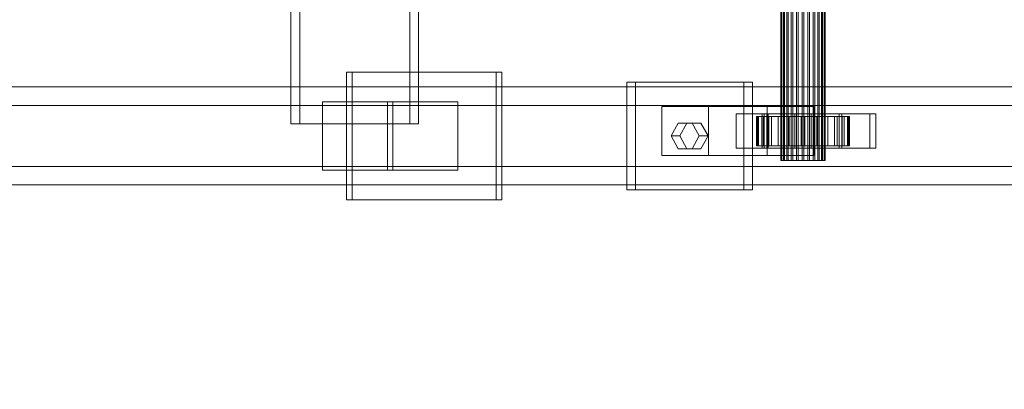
# Model space of a CAD drawing. Header units: millimetres. Extents: x -4738 to 65662, y -68080 to 6847.
# Tile 615 of 656: x 23317 to 23718, y -18533 to -18383. Entities that reach past the tile are written whole.
import ezdxf

# ---------------------------------------------------------------- set-up
doc = ezdxf.new("R2010")
doc.units = ezdxf.units.MM
doc.layers.add('COTAS_O', color=1, linetype='Continuous', lineweight=0)
doc.layers.add('superior_C02', color=7, linetype='Continuous', lineweight=0)
doc.dimstyles.new('R19_100', dxfattribs={"dimtxt": 250, "dimasz": 150, "dimexe": 150, "dimexo": 80, "dimgap": 100, "dimtad": 1, "dimtih": 1, "dimtoh": 1, "dimdsep": 46, "dimcen": 0.09, "dimadec": 0, "dimazin": 0, "dimtfac": 1, "dimtdec": 4, "dimtofl": 0, "dimtmove": 0, "dimatfit": 3, "dimfxl": 1, "dimtolj": 1, "dimtzin": 0, "dimarcsym": 0})

# ---------------------------------------------------------------- blocks, each defined once
blk = doc.blocks.new('DIM_R30_41')
at = {"layer": 'COTAS_O'}
for p, q in [((23050.07, -17510), (23005.07, -17660)), ((23750.07, -17510), (23050.07, -17510)), ((23050.07, -19480), (23050.07, -17510)), ((23050.07, -17510), (23095.07, -17660)), ((23050.07, -19480), (23005.07, -19330)), ((23050.07, -19480), (23095.07, -19330)), ((23750.07, -19480), (23050.07, -19480))]:
    blk.add_line(p, q, dxfattribs=at)
blk.add_text('1970 O', height=250, rotation=90, dxfattribs=at).set_placement((22950.07, -18495))

msp = doc.modelspace()

# ---------------------------------------------------------------- linework, layer by layer
at = {"layer": 'superior_C02'}
for p, q in [((23627.272, -18440), (23627.272, -17560)), ((23627.483, -18440), (23627.483, -17560)), ((23627.673, -18440), (23627.673, -17560)), ((23628.293, -18440), (23628.293, -17560)), ((23628.66, -18440), (23628.66, -17560)), ((23629.646, -18440), (23629.646, -17560)), ((23630.165, -18440), (23630.165, -17560)), ((23631.45, -18440), (23631.45, -17560)), ((23632.086, -18440), (23632.086, -17560)), ((23633.582, -18440), (23633.582, -17560)), ((23634.292, -18440), (23634.292, -17560)), ((23635.897, -18440), (23635.897, -17560)), ((23636.632, -18440), (23636.632, -17560)), ((23638.237, -18440), (23638.237, -17560)), ((23638.947, -18440), (23638.947, -17560)), ((23640.442, -18440), (23640.442, -17560)), ((23641.079, -18440), (23641.079, -17560)), ((23642.363, -18440), (23642.363, -17560)), ((23642.883, -18440), (23642.883, -17560)), ((23643.868, -18440), (23643.868, -17560)), ((23644.236, -18440), (23644.236, -17560)), ((23644.855, -17560), (23644.855, -18440)), ((23645.045, -18440), (23645.045, -17560)), ((23645.257, -18440), (23645.257, -17560)), ((23427.395, -17575), (23427.395, -18425)), ((23430.972, -18425), (23430.972, -17575)), ((23475.886, -18425), (23475.886, -17575)), ((23479.463, -17575), (23479.463, -18425)), ((23511.089, -18404), (23449.997, -18404)), ((23449.997, -18404), (23449.997, -18456)), ((23452.382, -18404), (23449.997, -18404)), ((23452.382, -18456), (23452.382, -18404)), ((23452.382, -18404), (23513.473, -18404)), ((23511.089, -18456), (23511.089, -18404)), ((23511.089, -18404), (23513.473, -18404)), ((23513.473, -18404), (23513.473, -18456)), ((23921.126, -18410), (22775.666, -18410)), ((22787.589, -18410), (23933.048, -18410)), ((23976.266, -18410), (22830.806, -18410)), ((22845.709, -18410), (23991.168, -18410)), ((23612.082, -18408), (23564.354, -18408)), ((23564.354, -18408), (23564.354, -18452)), ((23567.931, -18408), (23564.354, -18408)), ((23567.931, -18452), (23567.931, -18408)), ((23567.931, -18408), (23615.658, -18408)), ((23612.082, -18452), (23612.082, -18408)), ((23612.082, -18408), (23615.658, -18408)), ((23615.658, -18408), (23615.658, -18452)), ((23920.432, -18417.5), (22831.602, -18417.5)), ((22844.912, -18417.5), (23933.742, -18417.5)), ((23468.939, -18416), (23440.303, -18416)), ((23440.303, -18416), (23440.303, -18444)), ((23466.821, -18416), (23440.303, -18416)), ((23466.821, -18444), (23466.821, -18416)), ((23466.821, -18416), (23495.457, -18416)), ((23468.939, -18444), (23468.939, -18416)), ((23468.939, -18416), (23495.457, -18416)), ((23495.457, -18416), (23495.457, -18444)), ((23597.764, -18418), (23578.673, -18418)), ((23578.673, -18418), (23578.673, -18438)), ((23621.652, -18418), (23578.673, -18418)), ((23597.764, -18438), (23597.764, -18418)), ((23597.764, -18418), (23640.743, -18418)), ((23621.652, -18438), (23621.652, -18418)), ((23621.652, -18418), (23640.743, -18418)), ((23640.743, -18418), (23640.743, -18438)), ((23620.46, -18421), (23609.005, -18421)), ((23609.005, -18421), (23609.005, -18435)), ((23621.523, -18421), (23609.005, -18421)), ((23617.726, -18422), (23617.28, -18422)), ((23617.28, -18422), (23627.272, -18422)), ((23617.28, -18434), (23617.28, -18422)), ((23617.28, -18422), (23618.128, -18422)), ((23619.435, -18422), (23617.726, -18422)), ((23617.726, -18422), (23627.483, -18422)), ((23617.726, -18434), (23617.726, -18422)), ((23618.128, -18422), (23627.673, -18422)), ((23618.128, -18434), (23618.128, -18422)), ((23618.128, -18422), (23620.211, -18422)), ((23622.292, -18422), (23619.435, -18422)), ((23619.435, -18422), (23628.293, -18422)), ((23619.435, -18434), (23619.435, -18422)), ((23663.584, -18421), (23619.674, -18421)), ((23619.674, -18421), (23619.674, -18435)), ((23622.059, -18421), (23619.674, -18421)), ((23620.211, -18422), (23628.66, -18422)), ((23620.211, -18434), (23620.211, -18422)), ((23620.211, -18422), (23623.389, -18422)), ((23620.46, -18435), (23620.46, -18421)), ((23620.46, -18421), (23632.978, -18421)), ((23621.523, -18435), (23621.523, -18421)), ((23621.523, -18421), (23632.978, -18421)), ((23622.059, -18435), (23622.059, -18421)), ((23622.059, -18421), (23665.968, -18421)), ((23626.1, -18422), (23622.292, -18422)), ((23622.292, -18422), (23629.646, -18422)), ((23622.292, -18434), (23622.292, -18422)), ((23623.389, -18422), (23630.165, -18422)), ((23623.389, -18434), (23623.389, -18422)), ((23623.389, -18422), (23627.444, -18422)), ((23630.601, -18422), (23626.1, -18422)), ((23626.1, -18422), (23631.45, -18422)), ((23626.1, -18434), (23626.1, -18422)), ((23627.272, -18422), (23627.483, -18422)), ((23627.272, -18422), (23627.272, -18434)), ((23627.673, -18422), (23627.272, -18422)), ((23627.444, -18422), (23632.086, -18422)), ((23627.444, -18434), (23627.444, -18422)), ((23627.444, -18422), (23632.1, -18422)), ((23627.483, -18422), (23628.293, -18422)), ((23627.483, -18422), (23627.483, -18434)), ((23627.673, -18422), (23627.673, -18434)), ((23628.66, -18422), (23627.673, -18422)), ((23628.293, -18422), (23629.646, -18422)), ((23628.293, -18422), (23628.293, -18434)), ((23628.66, -18422), (23628.66, -18434)), ((23630.165, -18422), (23628.66, -18422)), ((23629.646, -18422), (23631.45, -18422)), ((23629.646, -18422), (23629.646, -18434)), ((23630.165, -18422), (23630.165, -18434)), ((23632.086, -18422), (23630.165, -18422)), ((23635.488, -18422), (23630.601, -18422)), ((23630.601, -18422), (23633.582, -18422)), ((23630.601, -18434), (23630.601, -18422)), ((23631.45, -18422), (23633.582, -18422)), ((23631.45, -18422), (23631.45, -18434)), ((23632.086, -18422), (23632.086, -18434)), ((23634.292, -18422), (23632.086, -18422)), ((23632.1, -18422), (23634.292, -18422)), ((23632.1, -18434), (23632.1, -18422)), ((23632.1, -18422), (23637.04, -18422)), ((23632.978, -18421), (23632.978, -18435)), ((23633.582, -18422), (23635.897, -18422)), ((23633.582, -18422), (23633.582, -18434)), ((23634.292, -18422), (23634.292, -18434)), ((23636.632, -18422), (23634.292, -18422)), ((23640.428, -18422), (23635.488, -18422)), ((23635.488, -18422), (23635.897, -18422)), ((23635.488, -18434), (23635.488, -18422)), ((23635.897, -18422), (23638.237, -18422)), ((23635.897, -18422), (23635.897, -18434)), ((23637.04, -18422), (23636.632, -18422)), ((23636.632, -18422), (23636.632, -18434)), ((23638.947, -18422), (23636.632, -18422)), ((23637.04, -18434), (23637.04, -18422)), ((23637.04, -18422), (23641.927, -18422)), ((23640.428, -18422), (23638.237, -18422)), ((23638.237, -18422), (23640.442, -18422)), ((23638.237, -18422), (23638.237, -18434)), ((23641.927, -18422), (23638.947, -18422)), ((23638.947, -18422), (23638.947, -18434)), ((23641.079, -18422), (23638.947, -18422)), ((23651.005, -18421), (23639.551, -18421)), ((23639.551, -18421), (23639.551, -18435)), ((23652.069, -18421), (23639.551, -18421)), ((23645.084, -18422), (23640.428, -18422)), ((23640.428, -18434), (23640.428, -18422)), ((23645.084, -18422), (23640.442, -18422)), ((23640.442, -18422), (23642.363, -18422)), ((23640.442, -18422), (23640.442, -18434)), ((23646.428, -18422), (23641.079, -18422)), ((23641.079, -18422), (23641.079, -18434)), ((23642.883, -18422), (23641.079, -18422)), ((23641.927, -18434), (23641.927, -18422)), ((23641.927, -18422), (23646.428, -18422)), ((23649.139, -18422), (23642.363, -18422)), ((23642.363, -18422), (23643.868, -18422)), ((23642.363, -18422), (23642.363, -18434)), ((23650.237, -18422), (23642.883, -18422)), ((23642.883, -18422), (23642.883, -18434)), ((23644.236, -18422), (23642.883, -18422)), ((23652.317, -18422), (23643.868, -18422)), ((23643.868, -18422), (23644.855, -18422)), ((23643.868, -18422), (23643.868, -18434)), ((23653.093, -18422), (23644.236, -18422)), ((23644.236, -18422), (23644.236, -18434)), ((23645.045, -18422), (23644.236, -18422)), ((23644.855, -18422), (23654.401, -18422)), ((23644.855, -18434), (23644.855, -18422)), ((23644.855, -18422), (23645.257, -18422)), ((23654.802, -18422), (23645.045, -18422)), ((23645.045, -18422), (23645.045, -18434)), ((23645.257, -18422), (23645.045, -18422)), ((23649.139, -18422), (23645.084, -18422)), ((23645.084, -18434), (23645.084, -18422)), ((23655.248, -18422), (23645.257, -18422)), ((23645.257, -18422), (23645.257, -18434)), ((23646.428, -18434), (23646.428, -18422)), ((23646.428, -18422), (23650.237, -18422)), ((23652.317, -18422), (23649.139, -18422)), ((23649.139, -18434), (23649.139, -18422)), ((23650.237, -18434), (23650.237, -18422)), ((23650.237, -18422), (23653.093, -18422)), ((23651.005, -18435), (23651.005, -18421)), ((23651.005, -18421), (23663.523, -18421)), ((23652.069, -18435), (23652.069, -18421)), ((23652.069, -18421), (23663.523, -18421)), ((23654.401, -18422), (23652.317, -18422)), ((23652.317, -18434), (23652.317, -18422)), ((23653.093, -18434), (23653.093, -18422)), ((23653.093, -18422), (23654.802, -18422)), ((23654.401, -18422), (23654.401, -18434)), ((23655.248, -18422), (23654.401, -18422)), ((23654.802, -18434), (23654.802, -18422)), ((23654.802, -18422), (23655.248, -18422)), ((23655.248, -18434), (23655.248, -18422)), ((23663.523, -18421), (23663.523, -18435)), ((23663.584, -18435), (23663.584, -18421)), ((23663.584, -18421), (23665.968, -18421)), ((23665.968, -18421), (23665.968, -18435)), ((23427.395, -18425), (23475.886, -18425)), ((23427.395, -18425), (23430.972, -18425)), ((23479.463, -18425), (23430.972, -18425)), ((23479.463, -18425), (23475.886, -18425)), ((23582.491, -18430), (23585.354, -18424.804)), ((23585.354, -18424.804), (23591.082, -18424.804)), ((23588.931, -18424.804), (23585.354, -18424.804)), ((23588.931, -18424.804), (23586.067, -18430)), ((23594.658, -18424.804), (23588.931, -18424.804)), ((23591.082, -18424.804), (23593.945, -18430)), ((23594.658, -18424.804), (23591.082, -18424.804)), ((23597.522, -18430), (23594.658, -18424.804)), ((23585.354, -18435.196), (23582.491, -18430)), ((23582.491, -18430), (23586.067, -18430)), ((23586.067, -18430), (23588.931, -18435.196)), ((23593.945, -18430), (23591.082, -18435.196)), ((23597.522, -18430), (23593.945, -18430)), ((23594.658, -18435.196), (23597.522, -18430)), ((23591.082, -18435.196), (23585.354, -18435.196)), ((23588.931, -18435.196), (23585.354, -18435.196)), ((23588.931, -18435.196), (23594.658, -18435.196)), ((23594.658, -18435.196), (23591.082, -18435.196)), ((23609.005, -18435), (23620.46, -18435)), ((23609.005, -18435), (23621.523, -18435)), ((23627.272, -18434), (23617.28, -18434)), ((23617.28, -18434), (23617.726, -18434)), ((23618.128, -18434), (23617.28, -18434)), ((23627.483, -18434), (23617.726, -18434)), ((23617.726, -18434), (23619.435, -18434)), ((23627.673, -18434), (23618.128, -18434)), ((23620.211, -18434), (23618.128, -18434)), ((23628.293, -18434), (23619.435, -18434)), ((23619.435, -18434), (23622.292, -18434)), ((23619.674, -18435), (23663.584, -18435)), ((23619.674, -18435), (23622.059, -18435)), ((23628.66, -18434), (23620.211, -18434)), ((23623.389, -18434), (23620.211, -18434)), ((23632.978, -18435), (23620.46, -18435)), ((23632.978, -18435), (23621.523, -18435)), ((23665.968, -18435), (23622.059, -18435)), ((23629.646, -18434), (23622.292, -18434)), ((23622.292, -18434), (23626.1, -18434)), ((23630.165, -18434), (23623.389, -18434)), ((23627.444, -18434), (23623.389, -18434)), ((23631.45, -18434), (23626.1, -18434)), ((23626.1, -18434), (23630.601, -18434)), ((23627.483, -18434), (23627.272, -18434)), ((23627.272, -18434), (23627.673, -18434)), ((23632.086, -18434), (23627.444, -18434)), ((23632.1, -18434), (23627.444, -18434)), ((23628.293, -18434), (23627.483, -18434)), ((23627.673, -18434), (23628.66, -18434)), ((23629.646, -18434), (23628.293, -18434)), ((23628.66, -18434), (23630.165, -18434)), ((23631.45, -18434), (23629.646, -18434)), ((23630.165, -18434), (23632.086, -18434)), ((23633.582, -18434), (23630.601, -18434)), ((23630.601, -18434), (23635.488, -18434)), ((23633.582, -18434), (23631.45, -18434)), ((23632.086, -18434), (23634.292, -18434)), ((23634.292, -18434), (23632.1, -18434)), ((23637.04, -18434), (23632.1, -18434)), ((23635.897, -18434), (23633.582, -18434)), ((23634.292, -18434), (23636.632, -18434)), ((23635.897, -18434), (23635.488, -18434)), ((23635.488, -18434), (23640.428, -18434)), ((23638.237, -18434), (23635.897, -18434)), ((23636.632, -18434), (23637.04, -18434)), ((23636.632, -18434), (23638.947, -18434)), ((23641.927, -18434), (23637.04, -18434)), ((23640.442, -18434), (23638.237, -18434)), ((23638.237, -18434), (23640.428, -18434)), ((23638.947, -18434), (23641.927, -18434)), ((23638.947, -18434), (23641.079, -18434)), ((23639.551, -18435), (23651.005, -18435)), ((23639.551, -18435), (23652.069, -18435)), ((23640.428, -18434), (23645.084, -18434)), ((23642.363, -18434), (23640.442, -18434)), ((23640.442, -18434), (23645.084, -18434)), ((23641.079, -18434), (23646.428, -18434)), ((23641.079, -18434), (23642.883, -18434)), ((23646.428, -18434), (23641.927, -18434)), ((23643.868, -18434), (23642.363, -18434)), ((23642.363, -18434), (23649.139, -18434)), ((23642.883, -18434), (23650.237, -18434)), ((23642.883, -18434), (23644.236, -18434)), ((23644.855, -18434), (23643.868, -18434)), ((23643.868, -18434), (23652.317, -18434)), ((23644.236, -18434), (23653.093, -18434)), ((23644.236, -18434), (23645.045, -18434)), ((23654.401, -18434), (23644.855, -18434)), ((23645.257, -18434), (23644.855, -18434)), ((23645.045, -18434), (23654.802, -18434)), ((23645.045, -18434), (23645.257, -18434)), ((23645.084, -18434), (23649.139, -18434)), ((23645.257, -18434), (23655.248, -18434)), ((23650.237, -18434), (23646.428, -18434)), ((23649.139, -18434), (23652.317, -18434)), ((23653.093, -18434), (23650.237, -18434)), ((23663.523, -18435), (23651.005, -18435)), ((23663.523, -18435), (23652.069, -18435)), ((23652.317, -18434), (23654.401, -18434)), ((23654.802, -18434), (23653.093, -18434)), ((23654.401, -18434), (23655.248, -18434)), ((23655.248, -18434), (23654.802, -18434)), ((23665.968, -18435), (23663.584, -18435)), ((23578.673, -18438), (23597.764, -18438)), ((23578.673, -18438), (23621.652, -18438)), ((23640.743, -18438), (23597.764, -18438)), ((23640.743, -18438), (23621.652, -18438)), ((22831.602, -18442.5), (23920.432, -18442.5)), ((22844.912, -18442.5), (23933.742, -18442.5)), ((23627.673, -18440), (23627.272, -18440)), ((23627.272, -18440), (23627.483, -18440)), ((23627.483, -18440), (23628.293, -18440)), ((23628.66, -18440), (23627.673, -18440)), ((23628.293, -18440), (23629.646, -18440)), ((23630.165, -18440), (23628.66, -18440)), ((23629.646, -18440), (23631.45, -18440)), ((23632.086, -18440), (23630.165, -18440)), ((23631.45, -18440), (23633.582, -18440)), ((23634.292, -18440), (23632.086, -18440)), ((23633.582, -18440), (23635.897, -18440)), ((23636.632, -18440), (23634.292, -18440)), ((23635.897, -18440), (23638.237, -18440)), ((23638.947, -18440), (23636.632, -18440)), ((23638.237, -18440), (23640.442, -18440)), ((23641.079, -18440), (23638.947, -18440)), ((23640.442, -18440), (23642.363, -18440)), ((23642.883, -18440), (23641.079, -18440)), ((23642.363, -18440), (23643.868, -18440)), ((23644.236, -18440), (23642.883, -18440)), ((23643.868, -18440), (23644.855, -18440)), ((23645.045, -18440), (23644.236, -18440)), ((23644.855, -18440), (23645.257, -18440)), ((23645.257, -18440), (23645.045, -18440)), ((23440.303, -18444), (23468.939, -18444)), ((23440.303, -18444), (23466.821, -18444)), ((23495.457, -18444), (23466.821, -18444)), ((23495.457, -18444), (23468.939, -18444)), ((22775.666, -18450), (23921.126, -18450)), ((22787.589, -18450), (23933.048, -18450)), ((22830.806, -18450), (23976.266, -18450)), ((22845.709, -18450), (23991.168, -18450)), ((23564.354, -18452), (23612.082, -18452)), ((23564.354, -18452), (23567.931, -18452)), ((23615.658, -18452), (23567.931, -18452)), ((23615.658, -18452), (23612.082, -18452)), ((23449.997, -18456), (23511.089, -18456)), ((23449.997, -18456), (23452.382, -18456)), ((23513.473, -18456), (23452.382, -18456)), ((23513.473, -18456), (23511.089, -18456))]:
    msp.add_line(p, q, dxfattribs=at)

# ---------------------------------------------------------------- dimensions: what is measured, and where the dimension line sits
at = {"layer": 'COTAS_O'}
dim = msp.add_aligned_dim(p1=(23750.067, -19480), p2=(23750.067, -17510), distance=700, text='<> O', dimstyle='R19_100', dxfattribs=at)
dim.commit()
dim.dimension.update_dxf_attribs({"geometry": 'DIM_R30_41', "text_midpoint": (23050.067, -18495)})

doc.saveas('drawing.dxf')
